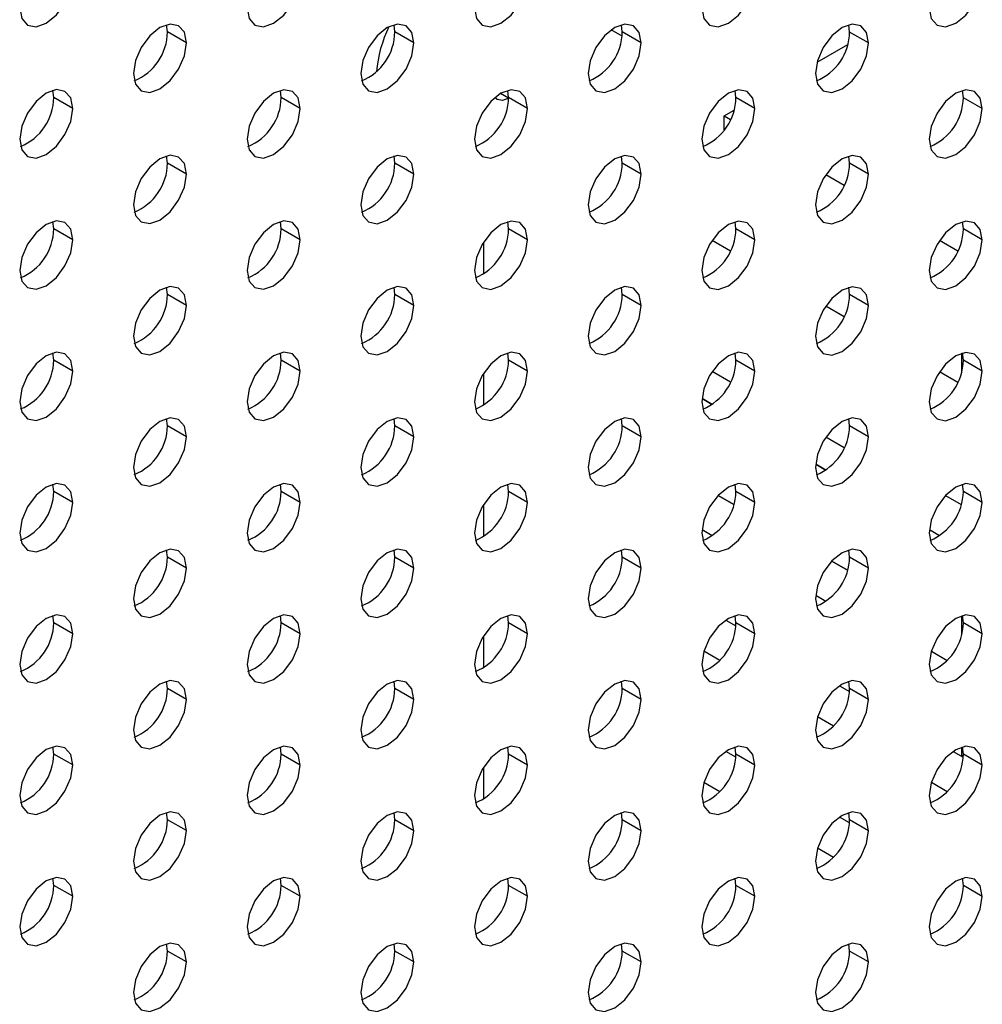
# Model space of a CAD drawing. Header units: millimetres. Extents: x 0 to 1118, y 0 to 864.
# Tile 362 of 397: x 1024.96 to 1028.55, y 701.1 to 704.77. Entities that reach past the tile are written whole.
import ezdxf

# ---------------------------------------------------------------- set-up
doc = ezdxf.new("R2010")
doc.units = ezdxf.units.MM

msp = doc.modelspace()

# ---------------------------------------------------------------- linework, layer by layer
at = {"color": 7, "linetype": 'Continuous', "lineweight": 25}
for p, q in [((1025.5093, 704.7268), (1025.5061, 704.7539)), ((1026.3578, 704.7267), (1026.3546, 704.7538)), ((1027.2055, 704.711), (1027.165, 704.7344)), ((1027.2064, 704.7266), (1027.2031, 704.7537)), ((1028.0549, 704.7265), (1028.0517, 704.7536)), ((1025.58, 704.686), (1025.5093, 704.7268)), ((1026.4286, 704.6859), (1026.3578, 704.7267)), ((1027.2771, 704.6858), (1027.2064, 704.7266)), ((1028.1256, 704.6857), (1028.0549, 704.7265)), ((1027.9336, 704.6138), (1028.0477, 704.6798)), ((1025.0851, 704.4819), (1025.0818, 704.509)), ((1025.1558, 704.441), (1025.0851, 704.4819)), ((1025.9336, 704.4818), (1025.9304, 704.5089)), ((1026.0043, 704.441), (1025.9336, 704.4818)), ((1026.7821, 704.4817), (1026.7789, 704.5088)), ((1026.8528, 704.4409), (1026.7821, 704.4817)), ((1027.6306, 704.4816), (1027.6274, 704.5087)), ((1027.7013, 704.4408), (1027.6306, 704.4816)), ((1028.4792, 704.4815), (1028.4759, 704.5086)), ((1028.5499, 704.4407), (1028.4792, 704.4815)), ((1027.5865, 704.4135), (1027.6235, 704.4348)), ((1027.5865, 704.3609), (1027.5865, 704.4135)), ((1027.5865, 704.4135), (1027.61, 704.3999)), ((1025.5093, 704.2369), (1025.5061, 704.2639)), ((1026.3578, 704.2368), (1026.3546, 704.2639)), ((1027.2064, 704.2367), (1027.2031, 704.2638)), ((1028.0549, 704.2366), (1028.0517, 704.2637)), ((1025.58, 704.196), (1025.5093, 704.2369)), ((1026.4286, 704.196), (1026.3578, 704.2368)), ((1027.2771, 704.1959), (1027.2064, 704.2367)), ((1028.1256, 704.1958), (1028.0549, 704.2366)), ((1027.9662, 704.1943), (1028.0343, 704.1549)), ((1025.0851, 703.9919), (1025.0818, 704.019)), ((1025.9336, 703.9919), (1025.9304, 704.0189)), ((1026.7821, 703.9918), (1026.7789, 704.0189)), ((1027.6306, 703.9917), (1027.6274, 704.0188)), ((1028.4792, 703.9916), (1028.4759, 704.0187)), ((1025.1558, 703.9511), (1025.0851, 703.9919)), ((1026.0043, 703.951), (1025.9336, 703.9919)), ((1026.8528, 703.951), (1026.7821, 703.9918)), ((1027.7013, 703.9509), (1027.6306, 703.9917)), ((1028.5499, 703.9508), (1028.4792, 703.9916)), ((1026.6884, 703.9419), (1026.6884, 703.8236)), ((1027.5419, 703.9493), (1027.61, 703.91)), ((1027.5419, 703.9493), (1027.61, 703.91)), ((1028.3905, 703.9493), (1028.4586, 703.91)), ((1027.5865, 703.9236), (1027.5865, 703.9236)), ((1025.5093, 703.7469), (1025.5061, 703.774)), ((1025.58, 703.7061), (1025.5093, 703.7469)), ((1026.3578, 703.7469), (1026.3546, 703.7739)), ((1026.4286, 703.706), (1026.3578, 703.7469)), ((1027.2064, 703.7468), (1027.2031, 703.7739)), ((1027.2771, 703.706), (1027.2064, 703.7468)), ((1028.0549, 703.7467), (1028.0517, 703.7738)), ((1028.1256, 703.7059), (1028.0549, 703.7467)), ((1027.9662, 703.7044), (1028.0343, 703.665)), ((1027.9662, 703.7044), (1028.0343, 703.665)), ((1025.0851, 703.502), (1025.0818, 703.5291)), ((1025.9336, 703.5019), (1025.9304, 703.529)), ((1026.7821, 703.5019), (1026.7789, 703.5289)), ((1027.6306, 703.5018), (1027.6274, 703.5289)), ((1028.4727, 703.5278), (1028.4727, 703.4573)), ((1028.4792, 703.5017), (1028.4759, 703.5288)), ((1025.1558, 703.4612), (1025.0851, 703.502)), ((1026.0043, 703.4611), (1025.9336, 703.5019)), ((1026.8528, 703.461), (1026.7821, 703.5019)), ((1027.7013, 703.461), (1027.6306, 703.5018)), ((1028.5499, 703.4609), (1028.4792, 703.5017)), ((1026.6884, 703.452), (1026.6884, 703.3336)), ((1027.61, 703.4201), (1027.5419, 703.4594)), ((1028.3904, 703.4594), (1028.4586, 703.42)), ((1028.3905, 703.4594), (1028.4586, 703.4201)), ((1027.5039, 703.3588), (1027.5419, 703.3369)), ((1027.5419, 703.3369), (1027.5039, 703.3588)), ((1025.5093, 703.257), (1025.5061, 703.2841)), ((1026.3578, 703.2569), (1026.3546, 703.284)), ((1027.2064, 703.2569), (1027.2031, 703.2839)), ((1028.0549, 703.2568), (1028.0517, 703.2839)), ((1025.58, 703.2162), (1025.5093, 703.257)), ((1026.4286, 703.2161), (1026.3578, 703.2569)), ((1027.2771, 703.216), (1027.2064, 703.2569)), ((1028.1256, 703.216), (1028.0549, 703.2568)), ((1028.0343, 703.1751), (1027.9662, 703.2144)), ((1027.9282, 703.1139), (1027.9663, 703.0919)), ((1027.9662, 703.0919), (1027.9282, 703.1139)), ((1025.0851, 703.0121), (1025.0818, 703.0392)), ((1025.1558, 702.9713), (1025.0851, 703.0121)), ((1025.9336, 703.012), (1025.9304, 703.0391)), ((1026.0043, 702.9712), (1025.9336, 703.012)), ((1026.7821, 703.0119), (1026.7789, 703.039)), ((1026.8528, 702.9711), (1026.7821, 703.0119)), ((1027.6306, 703.0118), (1027.6274, 703.0389)), ((1027.7013, 702.971), (1027.6306, 703.0118)), ((1028.4792, 703.0118), (1028.4759, 703.0389)), ((1028.5499, 702.9709), (1028.4792, 703.0118)), ((1027.5642, 702.9974), (1027.623, 702.9635)), ((1027.623, 702.9634), (1027.5642, 702.9974)), ((1027.5865, 702.9845), (1027.5865, 702.9846)), ((1028.4128, 702.9974), (1028.4716, 702.9635)), ((1026.6884, 702.962), (1026.6884, 702.8437)), ((1027.5419, 702.847), (1027.5039, 702.8689)), ((1028.3906, 702.8469), (1028.3524, 702.8689)), ((1028.3905, 702.8469), (1028.3524, 702.8689)), ((1025.5093, 702.7671), (1025.5061, 702.7942)), ((1026.3578, 702.767), (1026.3546, 702.7941)), ((1027.2064, 702.7669), (1027.2031, 702.794)), ((1028.0549, 702.7668), (1028.0517, 702.7939)), ((1025.58, 702.7263), (1025.5093, 702.7671)), ((1026.4286, 702.7262), (1026.3578, 702.767)), ((1027.2771, 702.7261), (1027.2064, 702.7669)), ((1028.0473, 702.7185), (1027.9885, 702.7524)), ((1027.9886, 702.7524), (1028.0473, 702.7185)), ((1028.1256, 702.726), (1028.0549, 702.7668)), ((1027.9663, 702.602), (1027.9282, 702.624)), ((1025.0851, 702.5222), (1025.0818, 702.5493)), ((1025.9336, 702.5221), (1025.9304, 702.5492)), ((1026.7821, 702.522), (1026.7789, 702.5491)), ((1027.5924, 702.532), (1027.6301, 702.5102)), ((1027.5925, 702.532), (1027.6301, 702.5102)), ((1027.6306, 702.5219), (1027.6274, 702.549)), ((1028.4727, 702.548), (1028.4727, 702.4774)), ((1028.4792, 702.5218), (1028.4759, 702.5489)), ((1025.1558, 702.4813), (1025.0851, 702.5222)), ((1026.0043, 702.4813), (1025.9336, 702.5221)), ((1026.8528, 702.4812), (1026.7821, 702.522)), ((1027.7013, 702.4811), (1027.6306, 702.5219)), ((1028.5499, 702.481), (1028.4792, 702.5218)), ((1026.6884, 702.4721), (1026.6884, 702.3538)), ((1027.5701, 702.3816), (1027.5111, 702.4156)), ((1028.3597, 702.4157), (1028.4187, 702.3816)), ((1028.3597, 702.4156), (1028.4187, 702.3816)), ((1025.5093, 702.2772), (1025.5061, 702.3043)), ((1025.58, 702.2363), (1025.5093, 702.2772)), ((1026.3578, 702.2771), (1026.3546, 702.3042)), ((1026.4286, 702.2363), (1026.3578, 702.2771)), ((1027.2064, 702.277), (1027.2031, 702.3041)), ((1027.2771, 702.2362), (1027.2064, 702.277)), ((1028.0168, 702.287), (1028.0544, 702.2653)), ((1028.0168, 702.287), (1028.0544, 702.2653)), ((1028.0549, 702.2769), (1028.0517, 702.304)), ((1028.1256, 702.2361), (1028.0549, 702.2769)), ((1027.9944, 702.1367), (1027.9354, 702.1707)), ((1025.0851, 702.0322), (1025.0818, 702.0593)), ((1025.9336, 702.0322), (1025.9304, 702.0592)), ((1026.7821, 702.0321), (1026.7789, 702.0592)), ((1027.6306, 702.032), (1027.6274, 702.0591)), ((1028.4727, 702.058), (1028.4727, 702.0238)), ((1028.4792, 702.0319), (1028.4759, 702.059)), ((1025.1558, 701.9914), (1025.0851, 702.0322)), ((1026.0043, 701.9913), (1025.9336, 702.0322)), ((1026.8528, 701.9913), (1026.7821, 702.0321)), ((1027.6301, 702.0203), (1027.5925, 702.0421)), ((1027.7013, 701.9912), (1027.6306, 702.032)), ((1028.4411, 702.042), (1028.4727, 702.0238)), ((1028.4411, 702.042), (1028.4787, 702.0203)), ((1028.4727, 702.0238), (1028.4791, 702.0275)), ((1028.5499, 701.9911), (1028.4792, 702.0319)), ((1026.6884, 701.9822), (1026.6884, 701.8639)), ((1027.5701, 701.8917), (1027.5111, 701.9257)), ((1028.4187, 701.8917), (1028.3597, 701.9257)), ((1025.5093, 701.7872), (1025.5061, 701.8143)), ((1026.3578, 701.7872), (1026.3546, 701.8142)), ((1027.2064, 701.7871), (1027.2031, 701.8142)), ((1028.0544, 701.7754), (1028.0168, 701.7971)), ((1028.0549, 701.787), (1028.0517, 701.8141)), ((1025.58, 701.7464), (1025.5093, 701.7872)), ((1026.4286, 701.7463), (1026.3578, 701.7872)), ((1027.2771, 701.7463), (1027.2064, 701.7871)), ((1028.1256, 701.7462), (1028.0549, 701.787)), ((1027.9944, 701.6467), (1027.9354, 701.6808)), ((1025.0851, 701.5423), (1025.0818, 701.5694)), ((1025.1558, 701.5015), (1025.0851, 701.5423)), ((1025.9336, 701.5422), (1025.9304, 701.5693)), ((1026.0043, 701.5014), (1025.9336, 701.5422)), ((1026.7821, 701.5422), (1026.7789, 701.5692)), ((1026.8528, 701.5013), (1026.7821, 701.5422)), ((1027.6306, 701.5421), (1027.6274, 701.5692)), ((1027.7013, 701.5013), (1027.6306, 701.5421)), ((1028.4792, 701.542), (1028.4759, 701.5691)), ((1028.5499, 701.5012), (1028.4792, 701.542)), ((1025.5093, 701.2973), (1025.5061, 701.3244)), ((1026.3578, 701.2972), (1026.3546, 701.3243)), ((1027.2064, 701.2972), (1027.2031, 701.3242)), ((1028.0549, 701.2971), (1028.0517, 701.3242)), ((1025.58, 701.2565), (1025.5093, 701.2973)), ((1026.4286, 701.2564), (1026.3578, 701.2972)), ((1027.2771, 701.2563), (1027.2064, 701.2972)), ((1028.1256, 701.2563), (1028.0549, 701.2971))]:
    msp.add_line(p, q, dxfattribs=at)
at = {"color": 8, "linetype": 'Continuous', "lineweight": 25}
msp.add_line((1026.7821, 704.4799), (1026.7522, 704.4971), dxfattribs=at)
at = {"color": 7, "linetype": 'Continuous', "lineweight": 25, "flags": 128}
for points in [[(1024.9578, 704.8167), (1024.9653, 704.7773), (1024.9868, 704.7526), (1025.0189, 704.7463), (1025.0568, 704.7595), (1025.0947, 704.7901), (1025.1268, 704.8334), (1025.1482, 704.8829), (1025.1558, 704.931)], [(1025.8063, 704.8166), (1025.8138, 704.7772), (1025.8353, 704.7525), (1025.8674, 704.7463), (1025.9053, 704.7594), (1025.9432, 704.79), (1025.9753, 704.8333), (1025.9968, 704.8828), (1026.0043, 704.9309)], [(1026.6548, 704.8165), (1026.6624, 704.7771), (1026.6838, 704.7524), (1026.7159, 704.7462), (1026.7538, 704.7593), (1026.7917, 704.7899), (1026.8238, 704.8332), (1026.8453, 704.8827), (1026.8528, 704.9308)], [(1027.5034, 704.8164), (1027.5109, 704.777), (1027.5324, 704.7523), (1027.5645, 704.7461), (1027.6024, 704.7593), (1027.6402, 704.7898), (1027.6724, 704.8332), (1027.6938, 704.8826), (1027.7013, 704.9307)], [(1028.3519, 704.8164), (1028.3594, 704.777), (1028.3809, 704.7523), (1028.413, 704.746), (1028.4509, 704.7592), (1028.4888, 704.7898), (1028.5209, 704.8331), (1028.5423, 704.8826), (1028.5499, 704.9306)], [(1025.58, 704.686), (1025.5725, 704.7254), (1025.551, 704.7501), (1025.5189, 704.7563), (1025.481, 704.7431), (1025.4431, 704.7126), (1025.411, 704.6692), (1025.3896, 704.6198), (1025.382, 704.5717)], [(1026.4286, 704.6859), (1026.421, 704.7253), (1026.3996, 704.75), (1026.3674, 704.7562), (1026.3296, 704.7431), (1026.2917, 704.7125), (1026.2596, 704.6692), (1026.2381, 704.6197), (1026.2306, 704.5716)], [(1027.2771, 704.6858), (1027.2695, 704.7252), (1027.2481, 704.7499), (1027.216, 704.7561), (1027.1781, 704.743), (1027.1402, 704.7124), (1027.1081, 704.6691), (1027.0866, 704.6196), (1027.0791, 704.5715)], [(1028.1256, 704.6857), (1028.1181, 704.7251), (1028.0966, 704.7498), (1028.0645, 704.7561), (1028.0266, 704.7429), (1027.9887, 704.7123), (1027.9566, 704.669), (1027.9352, 704.6195), (1027.9276, 704.5714)], [(1025.382, 704.5717), (1025.3896, 704.5323), (1025.411, 704.5076), (1025.4431, 704.5013), (1025.481, 704.5145), (1025.5189, 704.5451), (1025.551, 704.5884), (1025.5725, 704.6379), (1025.58, 704.686)], [(1026.2306, 704.5716), (1026.2381, 704.5322), (1026.2596, 704.5075), (1026.2917, 704.5013), (1026.3296, 704.5144), (1026.3674, 704.545), (1026.3996, 704.5883), (1026.421, 704.6378), (1026.4286, 704.6859)], [(1027.0791, 704.5715), (1027.0866, 704.5321), (1027.1081, 704.5074), (1027.1402, 704.5012), (1027.1781, 704.5143), (1027.216, 704.5449), (1027.2481, 704.5882), (1027.2695, 704.6377), (1027.2771, 704.6858)], [(1027.9276, 704.5714), (1027.9352, 704.532), (1027.9566, 704.5073), (1027.9887, 704.5011), (1028.0266, 704.5143), (1028.0645, 704.5448), (1028.0966, 704.5882), (1028.1181, 704.6376), (1028.1256, 704.6857)], [(1025.1558, 704.441), (1025.1482, 704.4804), (1025.1268, 704.5051), (1025.0947, 704.5114), (1025.0568, 704.4982), (1025.0189, 704.4676), (1024.9868, 704.4243), (1024.9653, 704.3748), (1024.9578, 704.3267)], [(1026.0043, 704.441), (1025.9968, 704.4804), (1025.9753, 704.5051), (1025.9432, 704.5113), (1025.9053, 704.4981), (1025.8674, 704.4676), (1025.8353, 704.4242), (1025.8138, 704.3748), (1025.8063, 704.3267)], [(1026.8528, 704.4409), (1026.8453, 704.4803), (1026.8238, 704.505), (1026.7917, 704.5112), (1026.7538, 704.498), (1026.7159, 704.4675), (1026.6838, 704.4242), (1026.6624, 704.3747), (1026.6548, 704.3266)], [(1026.7832, 704.4793), (1026.7595, 704.471), (1026.7394, 704.4749), (1026.7312, 704.482)], [(1027.7013, 704.4408), (1027.6938, 704.4802), (1027.6724, 704.5049), (1027.6402, 704.5111), (1027.6024, 704.498), (1027.5645, 704.4674), (1027.5324, 704.4241), (1027.5109, 704.3746), (1027.5034, 704.3265)], [(1028.5499, 704.4407), (1028.5423, 704.4801), (1028.5209, 704.5048), (1028.4888, 704.5111), (1028.4509, 704.4979), (1028.413, 704.4673), (1028.3809, 704.424), (1028.3594, 704.3745), (1028.3519, 704.3264)], [(1024.9578, 704.3267), (1024.9653, 704.2873), (1024.9868, 704.2626), (1025.0189, 704.2564), (1025.0568, 704.2696), (1025.0947, 704.3001), (1025.1268, 704.3435), (1025.1482, 704.3929), (1025.1558, 704.441)], [(1025.8063, 704.3267), (1025.8138, 704.2873), (1025.8353, 704.2626), (1025.8674, 704.2563), (1025.9053, 704.2695), (1025.9432, 704.3001), (1025.9753, 704.3434), (1025.9968, 704.3929), (1026.0043, 704.441)], [(1026.6548, 704.3266), (1026.6624, 704.2872), (1026.6838, 704.2625), (1026.7159, 704.2563), (1026.7538, 704.2694), (1026.7917, 704.3), (1026.8238, 704.3433), (1026.8453, 704.3928), (1026.8528, 704.4409)], [(1027.5034, 704.3265), (1027.5109, 704.2871), (1027.5324, 704.2624), (1027.5645, 704.2562), (1027.6024, 704.2693), (1027.6402, 704.2999), (1027.6724, 704.3432), (1027.6938, 704.3927), (1027.7013, 704.4408)], [(1028.3519, 704.3264), (1028.3594, 704.287), (1028.3809, 704.2623), (1028.413, 704.2561), (1028.4509, 704.2693), (1028.4888, 704.2998), (1028.5209, 704.3432), (1028.5423, 704.3926), (1028.5499, 704.4407)], [(1025.58, 704.196), (1025.5725, 704.2354), (1025.551, 704.2601), (1025.5189, 704.2664), (1025.481, 704.2532), (1025.4431, 704.2226), (1025.411, 704.1793), (1025.3896, 704.1298), (1025.382, 704.0817)], [(1026.4286, 704.196), (1026.421, 704.2354), (1026.3996, 704.2601), (1026.3674, 704.2663), (1026.3296, 704.2531), (1026.2917, 704.2226), (1026.2596, 704.1792), (1026.2381, 704.1298), (1026.2306, 704.0817)], [(1027.2771, 704.1959), (1027.2695, 704.2353), (1027.2481, 704.26), (1027.216, 704.2662), (1027.1781, 704.253), (1027.1402, 704.2225), (1027.1081, 704.1792), (1027.0866, 704.1297), (1027.0791, 704.0816)], [(1028.1256, 704.1958), (1028.1181, 704.2352), (1028.0966, 704.2599), (1028.0645, 704.2661), (1028.0266, 704.253), (1027.9887, 704.2224), (1027.9566, 704.1791), (1027.9352, 704.1296), (1027.9276, 704.0815)], [(1025.382, 704.0817), (1025.3896, 704.0423), (1025.411, 704.0176), (1025.4431, 704.0114), (1025.481, 704.0246), (1025.5189, 704.0551), (1025.551, 704.0985), (1025.5725, 704.1479), (1025.58, 704.196)], [(1026.2306, 704.0817), (1026.2381, 704.0423), (1026.2596, 704.0176), (1026.2917, 704.0113), (1026.3296, 704.0245), (1026.3674, 704.0551), (1026.3996, 704.0984), (1026.421, 704.1479), (1026.4286, 704.196)], [(1027.0791, 704.0816), (1027.0866, 704.0422), (1027.1081, 704.0175), (1027.1402, 704.0112), (1027.1781, 704.0244), (1027.216, 704.055), (1027.2481, 704.0983), (1027.2695, 704.1478), (1027.2771, 704.1959)], [(1027.9276, 704.0815), (1027.9352, 704.0421), (1027.9566, 704.0174), (1027.9887, 704.0112), (1028.0266, 704.0243), (1028.0645, 704.0549), (1028.0966, 704.0982), (1028.1181, 704.1477), (1028.1256, 704.1958)], [(1025.1558, 703.9511), (1025.1482, 703.9905), (1025.1268, 704.0152), (1025.0947, 704.0215), (1025.0568, 704.0083), (1025.0189, 703.9777), (1024.9868, 703.9344), (1024.9653, 703.8849), (1024.9578, 703.8368)], [(1026.0043, 703.951), (1025.9968, 703.9904), (1025.9753, 704.0151), (1025.9432, 704.0214), (1025.9053, 704.0082), (1025.8674, 703.9776), (1025.8353, 703.9343), (1025.8138, 703.8848), (1025.8063, 703.8367)], [(1026.8528, 703.951), (1026.8453, 703.9904), (1026.8238, 704.0151), (1026.7917, 704.0213), (1026.7538, 704.0081), (1026.7159, 703.9776), (1026.6838, 703.9342), (1026.6624, 703.8848), (1026.6548, 703.8367)], [(1027.7013, 703.9509), (1027.6938, 703.9903), (1027.6724, 704.015), (1027.6402, 704.0212), (1027.6024, 704.008), (1027.5645, 703.9775), (1027.5324, 703.9342), (1027.5109, 703.8847), (1027.5034, 703.8366)], [(1028.5499, 703.9508), (1028.5423, 703.9902), (1028.5209, 704.0149), (1028.4888, 704.0211), (1028.4509, 704.008), (1028.413, 703.9774), (1028.3809, 703.9341), (1028.3594, 703.8846), (1028.3519, 703.8365)], [(1024.9578, 703.8368), (1024.9653, 703.7974), (1024.9868, 703.7727), (1025.0189, 703.7665), (1025.0568, 703.7797), (1025.0947, 703.8102), (1025.1268, 703.8535), (1025.1482, 703.903), (1025.1558, 703.9511)], [(1025.8063, 703.8367), (1025.8138, 703.7973), (1025.8353, 703.7726), (1025.8674, 703.7664), (1025.9053, 703.7796), (1025.9432, 703.8101), (1025.9753, 703.8535), (1025.9968, 703.9029), (1026.0043, 703.951)], [(1026.6548, 703.8367), (1026.6624, 703.7973), (1026.6838, 703.7726), (1026.7159, 703.7663), (1026.7538, 703.7795), (1026.7917, 703.8101), (1026.8238, 703.8534), (1026.8453, 703.9029), (1026.8528, 703.951)], [(1027.5034, 703.8366), (1027.5109, 703.7972), (1027.5324, 703.7725), (1027.5645, 703.7662), (1027.6024, 703.7794), (1027.6402, 703.81), (1027.6724, 703.8533), (1027.6938, 703.9028), (1027.7013, 703.9509)], [(1028.3519, 703.8365), (1028.3594, 703.7971), (1028.3809, 703.7724), (1028.413, 703.7662), (1028.4509, 703.7793), (1028.4888, 703.8099), (1028.5209, 703.8532), (1028.5423, 703.9027), (1028.5499, 703.9508)], [(1025.58, 703.7061), (1025.5725, 703.7455), (1025.551, 703.7702), (1025.5189, 703.7765), (1025.481, 703.7633), (1025.4431, 703.7327), (1025.411, 703.6894), (1025.3896, 703.6399), (1025.382, 703.5918)], [(1026.4286, 703.706), (1026.421, 703.7454), (1026.3996, 703.7701), (1026.3674, 703.7764), (1026.3296, 703.7632), (1026.2917, 703.7326), (1026.2596, 703.6893), (1026.2381, 703.6398), (1026.2306, 703.5917)], [(1027.2771, 703.706), (1027.2695, 703.7454), (1027.2481, 703.7701), (1027.216, 703.7763), (1027.1781, 703.7631), (1027.1402, 703.7326), (1027.1081, 703.6892), (1027.0866, 703.6398), (1027.0791, 703.5917)], [(1028.1256, 703.7059), (1028.1181, 703.7453), (1028.0966, 703.77), (1028.0645, 703.7762), (1028.0266, 703.763), (1027.9887, 703.7325), (1027.9566, 703.6892), (1027.9352, 703.6397), (1027.9276, 703.5916)], [(1025.382, 703.5918), (1025.3896, 703.5524), (1025.411, 703.5277), (1025.4431, 703.5215), (1025.481, 703.5347), (1025.5189, 703.5652), (1025.551, 703.6085), (1025.5725, 703.658), (1025.58, 703.7061)], [(1026.2306, 703.5917), (1026.2381, 703.5523), (1026.2596, 703.5276), (1026.2917, 703.5214), (1026.3296, 703.5346), (1026.3674, 703.5651), (1026.3996, 703.6085), (1026.421, 703.6579), (1026.4286, 703.706)], [(1027.0791, 703.5917), (1027.0866, 703.5523), (1027.1081, 703.5276), (1027.1402, 703.5213), (1027.1781, 703.5345), (1027.216, 703.5651), (1027.2481, 703.6084), (1027.2695, 703.6579), (1027.2771, 703.706)], [(1027.9276, 703.5916), (1027.9352, 703.5522), (1027.9566, 703.5275), (1027.9887, 703.5212), (1028.0266, 703.5344), (1028.0645, 703.565), (1028.0966, 703.6083), (1028.1181, 703.6578), (1028.1256, 703.7059)], [(1025.1558, 703.4612), (1025.1482, 703.5006), (1025.1268, 703.5253), (1025.0947, 703.5315), (1025.0568, 703.5184), (1025.0189, 703.4878), (1024.9868, 703.4445), (1024.9653, 703.395), (1024.9578, 703.3469)], [(1026.0043, 703.4611), (1025.9968, 703.5005), (1025.9753, 703.5252), (1025.9432, 703.5314), (1025.9053, 703.5183), (1025.8674, 703.4877), (1025.8353, 703.4444), (1025.8138, 703.3949), (1025.8063, 703.3468)], [(1026.8528, 703.461), (1026.8453, 703.5004), (1026.8238, 703.5251), (1026.7917, 703.5314), (1026.7538, 703.5182), (1026.7159, 703.4876), (1026.6838, 703.4443), (1026.6624, 703.3948), (1026.6548, 703.3467)], [(1027.7013, 703.461), (1027.6938, 703.5004), (1027.6724, 703.525), (1027.6402, 703.5313), (1027.6024, 703.5181), (1027.5645, 703.4875), (1027.5324, 703.4442), (1027.5109, 703.3948), (1027.5034, 703.3467)], [(1028.5499, 703.4609), (1028.5423, 703.5003), (1028.5209, 703.525), (1028.4888, 703.5312), (1028.4509, 703.518), (1028.413, 703.4875), (1028.3809, 703.4441), (1028.3594, 703.3947), (1028.3519, 703.3466)], [(1024.9578, 703.3469), (1024.9653, 703.3075), (1024.9868, 703.2828), (1025.0189, 703.2766), (1025.0568, 703.2897), (1025.0947, 703.3203), (1025.1268, 703.3636), (1025.1482, 703.4131), (1025.1558, 703.4612)], [(1025.8063, 703.3468), (1025.8138, 703.3074), (1025.8353, 703.2827), (1025.8674, 703.2765), (1025.9053, 703.2896), (1025.9432, 703.3202), (1025.9753, 703.3635), (1025.9968, 703.413), (1026.0043, 703.4611)], [(1026.6548, 703.3467), (1026.6624, 703.3073), (1026.6838, 703.2826), (1026.7159, 703.2764), (1026.7538, 703.2896), (1026.7917, 703.3201), (1026.8238, 703.3635), (1026.8453, 703.4129), (1026.8528, 703.461)], [(1027.5034, 703.3467), (1027.5109, 703.3073), (1027.5324, 703.2826), (1027.5645, 703.2763), (1027.6024, 703.2895), (1027.6402, 703.3201), (1027.6724, 703.3634), (1027.6938, 703.4129), (1027.7013, 703.461)], [(1028.3519, 703.3466), (1028.3594, 703.3072), (1028.3809, 703.2825), (1028.413, 703.2762), (1028.4509, 703.2894), (1028.4888, 703.32), (1028.5209, 703.3633), (1028.5423, 703.4128), (1028.5499, 703.4609)], [(1025.58, 703.2162), (1025.5725, 703.2556), (1025.551, 703.2803), (1025.5189, 703.2865), (1025.481, 703.2734), (1025.4431, 703.2428), (1025.411, 703.1995), (1025.3896, 703.15), (1025.382, 703.1019)], [(1026.4286, 703.2161), (1026.421, 703.2555), (1026.3996, 703.2802), (1026.3674, 703.2864), (1026.3296, 703.2733), (1026.2917, 703.2427), (1026.2596, 703.1994), (1026.2381, 703.1499), (1026.2306, 703.1018)], [(1027.2771, 703.216), (1027.2695, 703.2554), (1027.2481, 703.2801), (1027.216, 703.2864), (1027.1781, 703.2732), (1027.1402, 703.2426), (1027.1081, 703.1993), (1027.0866, 703.1498), (1027.0791, 703.1017)], [(1028.1256, 703.216), (1028.1181, 703.2553), (1028.0966, 703.28), (1028.0645, 703.2863), (1028.0266, 703.2731), (1027.9887, 703.2425), (1027.9566, 703.1992), (1027.9352, 703.1498), (1027.9276, 703.1017)], [(1025.382, 703.1019), (1025.3896, 703.0625), (1025.411, 703.0378), (1025.4431, 703.0316), (1025.481, 703.0447), (1025.5189, 703.0753), (1025.551, 703.1186), (1025.5725, 703.1681), (1025.58, 703.2162)], [(1026.2306, 703.1018), (1026.2381, 703.0624), (1026.2596, 703.0377), (1026.2917, 703.0315), (1026.3296, 703.0446), (1026.3674, 703.0752), (1026.3996, 703.1185), (1026.421, 703.168), (1026.4286, 703.2161)], [(1027.0791, 703.1017), (1027.0866, 703.0623), (1027.1081, 703.0376), (1027.1402, 703.0314), (1027.1781, 703.0446), (1027.216, 703.0751), (1027.2481, 703.1185), (1027.2695, 703.1679), (1027.2771, 703.216)], [(1027.9276, 703.1017), (1027.9352, 703.0623), (1027.9566, 703.0376), (1027.9887, 703.0313), (1028.0266, 703.0445), (1028.0645, 703.0751), (1028.0966, 703.1184), (1028.1181, 703.1679), (1028.1256, 703.216)], [(1025.1558, 702.9713), (1025.1482, 703.0107), (1025.1268, 703.0354), (1025.0947, 703.0416), (1025.0568, 703.0284), (1025.0189, 702.9979), (1024.9868, 702.9545), (1024.9653, 702.9051), (1024.9578, 702.857)], [(1026.0043, 702.9712), (1025.9968, 703.0106), (1025.9753, 703.0353), (1025.9432, 703.0415), (1025.9053, 703.0284), (1025.8674, 702.9978), (1025.8353, 702.9545), (1025.8138, 702.905), (1025.8063, 702.8569)], [(1026.8528, 702.9711), (1026.8453, 703.0105), (1026.8238, 703.0352), (1026.7917, 703.0414), (1026.7538, 703.0283), (1026.7159, 702.9977), (1026.6838, 702.9544), (1026.6624, 702.9049), (1026.6548, 702.8568)], [(1027.7013, 702.971), (1027.6938, 703.0104), (1027.6724, 703.0351), (1027.6402, 703.0414), (1027.6024, 703.0282), (1027.5645, 702.9976), (1027.5324, 702.9543), (1027.5109, 702.9048), (1027.5034, 702.8567)], [(1028.5499, 702.9709), (1028.5423, 703.0103), (1028.5209, 703.035), (1028.4888, 703.0413), (1028.4509, 703.0281), (1028.413, 702.9975), (1028.3809, 702.9542), (1028.3594, 702.9047), (1028.3519, 702.8567)], [(1024.9578, 702.857), (1024.9653, 702.8176), (1024.9868, 702.7929), (1025.0189, 702.7866), (1025.0568, 702.7998), (1025.0947, 702.8304), (1025.1268, 702.8737), (1025.1482, 702.9232), (1025.1558, 702.9713)], [(1025.8063, 702.8569), (1025.8138, 702.8175), (1025.8353, 702.7928), (1025.8674, 702.7866), (1025.9053, 702.7997), (1025.9432, 702.8303), (1025.9753, 702.8736), (1025.9968, 702.9231), (1026.0043, 702.9712)], [(1026.6548, 702.8568), (1026.6624, 702.8174), (1026.6838, 702.7927), (1026.7159, 702.7865), (1026.7538, 702.7996), (1026.7917, 702.8302), (1026.8238, 702.8735), (1026.8453, 702.923), (1026.8528, 702.9711)], [(1027.5034, 702.8567), (1027.5109, 702.8173), (1027.5324, 702.7926), (1027.5645, 702.7864), (1027.6024, 702.7996), (1027.6402, 702.8301), (1027.6724, 702.8735), (1027.6938, 702.9229), (1027.7013, 702.971)], [(1028.3519, 702.8567), (1028.3594, 702.8173), (1028.3809, 702.7926), (1028.413, 702.7863), (1028.4509, 702.7995), (1028.4888, 702.8301), (1028.5209, 702.8734), (1028.5423, 702.9229), (1028.5499, 702.9709)], [(1025.58, 702.7263), (1025.5725, 702.7657), (1025.551, 702.7904), (1025.5189, 702.7966), (1025.481, 702.7834), (1025.4431, 702.7529), (1025.411, 702.7095), (1025.3896, 702.6601), (1025.382, 702.612)], [(1026.4286, 702.7262), (1026.421, 702.7656), (1026.3996, 702.7903), (1026.3674, 702.7965), (1026.3296, 702.7834), (1026.2917, 702.7528), (1026.2596, 702.7095), (1026.2381, 702.66), (1026.2306, 702.6119)], [(1027.2771, 702.7261), (1027.2695, 702.7655), (1027.2481, 702.7902), (1027.216, 702.7964), (1027.1781, 702.7833), (1027.1402, 702.7527), (1027.1081, 702.7094), (1027.0866, 702.6599), (1027.0791, 702.6118)], [(1028.1256, 702.726), (1028.1181, 702.7654), (1028.0966, 702.7901), (1028.0645, 702.7964), (1028.0266, 702.7832), (1027.9887, 702.7526), (1027.9566, 702.7093), (1027.9352, 702.6598), (1027.9276, 702.6117)], [(1025.382, 702.612), (1025.3896, 702.5726), (1025.411, 702.5479), (1025.4431, 702.5416), (1025.481, 702.5548), (1025.5189, 702.5854), (1025.551, 702.6287), (1025.5725, 702.6782), (1025.58, 702.7263)], [(1026.2306, 702.6119), (1026.2381, 702.5725), (1026.2596, 702.5478), (1026.2917, 702.5416), (1026.3296, 702.5547), (1026.3674, 702.5853), (1026.3996, 702.6286), (1026.421, 702.6781), (1026.4286, 702.7262)], [(1027.0791, 702.6118), (1027.0866, 702.5724), (1027.1081, 702.5477), (1027.1402, 702.5415), (1027.1781, 702.5546), (1027.216, 702.5852), (1027.2481, 702.6285), (1027.2695, 702.678), (1027.2771, 702.7261)], [(1027.9276, 702.6117), (1027.9352, 702.5723), (1027.9566, 702.5476), (1027.9887, 702.5414), (1028.0266, 702.5546), (1028.0645, 702.5851), (1028.0966, 702.6285), (1028.1181, 702.6779), (1028.1256, 702.726)], [(1025.1558, 702.4813), (1025.1482, 702.5207), (1025.1268, 702.5454), (1025.0947, 702.5517), (1025.0568, 702.5385), (1025.0189, 702.5079), (1024.9868, 702.4646), (1024.9653, 702.4151), (1024.9578, 702.367)], [(1026.0043, 702.4813), (1025.9968, 702.5207), (1025.9753, 702.5454), (1025.9432, 702.5516), (1025.9053, 702.5384), (1025.8674, 702.5079), (1025.8353, 702.4645), (1025.8138, 702.4151), (1025.8063, 702.367)], [(1026.8528, 702.4812), (1026.8453, 702.5206), (1026.8238, 702.5453), (1026.7917, 702.5515), (1026.7538, 702.5384), (1026.7159, 702.5078), (1026.6838, 702.4645), (1026.6624, 702.415), (1026.6548, 702.3669)], [(1027.7013, 702.4811), (1027.6938, 702.5205), (1027.6724, 702.5452), (1027.6402, 702.5514), (1027.6024, 702.5383), (1027.5645, 702.5077), (1027.5324, 702.4644), (1027.5109, 702.4149), (1027.5034, 702.3668)], [(1028.5499, 702.481), (1028.5423, 702.5204), (1028.5209, 702.5451), (1028.4888, 702.5514), (1028.4509, 702.5382), (1028.413, 702.5076), (1028.3809, 702.4643), (1028.3594, 702.4148), (1028.3519, 702.3667)], [(1024.9578, 702.367), (1024.9653, 702.3276), (1024.9868, 702.303), (1025.0189, 702.2967), (1025.0568, 702.3099), (1025.0947, 702.3405), (1025.1268, 702.3838), (1025.1482, 702.4332), (1025.1558, 702.4813)], [(1025.8063, 702.367), (1025.8138, 702.3276), (1025.8353, 702.3029), (1025.8674, 702.2966), (1025.9053, 702.3098), (1025.9432, 702.3404), (1025.9753, 702.3837), (1025.9968, 702.4332), (1026.0043, 702.4813)], [(1026.6548, 702.3669), (1026.6624, 702.3275), (1026.6838, 702.3028), (1026.7159, 702.2966), (1026.7538, 702.3097), (1026.7917, 702.3403), (1026.8238, 702.3836), (1026.8453, 702.4331), (1026.8528, 702.4812)], [(1027.5034, 702.3668), (1027.5109, 702.3274), (1027.5324, 702.3027), (1027.5645, 702.2965), (1027.6024, 702.3096), (1027.6402, 702.3402), (1027.6724, 702.3835), (1027.6938, 702.433), (1027.7013, 702.4811)], [(1028.3519, 702.3667), (1028.3594, 702.3273), (1028.3809, 702.3026), (1028.413, 702.2964), (1028.4509, 702.3096), (1028.4888, 702.3401), (1028.5209, 702.3835), (1028.5423, 702.4329), (1028.5499, 702.481)], [(1025.58, 702.2363), (1025.5725, 702.2757), (1025.551, 702.3004), (1025.5189, 702.3067), (1025.481, 702.2935), (1025.4431, 702.2629), (1025.411, 702.2196), (1025.3896, 702.1701), (1025.382, 702.122)], [(1026.4286, 702.2363), (1026.421, 702.2757), (1026.3996, 702.3004), (1026.3674, 702.3066), (1026.3296, 702.2934), (1026.2917, 702.2629), (1026.2596, 702.2195), (1026.2381, 702.1701), (1026.2306, 702.122)], [(1027.2771, 702.2362), (1027.2695, 702.2756), (1027.2481, 702.3003), (1027.216, 702.3065), (1027.1781, 702.2933), (1027.1402, 702.2628), (1027.1081, 702.2195), (1027.0866, 702.17), (1027.0791, 702.1219)], [(1028.1256, 702.2361), (1028.1181, 702.2755), (1028.0966, 702.3002), (1028.0645, 702.3064), (1028.0266, 702.2933), (1027.9887, 702.2627), (1027.9566, 702.2194), (1027.9352, 702.1699), (1027.9276, 702.1218)], [(1025.382, 702.122), (1025.3896, 702.0826), (1025.411, 702.0579), (1025.4431, 702.0517), (1025.481, 702.0649), (1025.5189, 702.0954), (1025.551, 702.1388), (1025.5725, 702.1882), (1025.58, 702.2363)], [(1026.2306, 702.122), (1026.2381, 702.0826), (1026.2596, 702.0579), (1026.2917, 702.0516), (1026.3296, 702.0648), (1026.3674, 702.0954), (1026.3996, 702.1387), (1026.421, 702.1882), (1026.4286, 702.2363)], [(1027.0791, 702.1219), (1027.0866, 702.0825), (1027.1081, 702.0578), (1027.1402, 702.0516), (1027.1781, 702.0647), (1027.216, 702.0953), (1027.2481, 702.1386), (1027.2695, 702.1881), (1027.2771, 702.2362)], [(1027.9276, 702.1218), (1027.9352, 702.0824), (1027.9566, 702.0577), (1027.9887, 702.0515), (1028.0266, 702.0646), (1028.0645, 702.0952), (1028.0966, 702.1385), (1028.1181, 702.188), (1028.1256, 702.2361)], [(1025.1558, 701.9914), (1025.1482, 702.0308), (1025.1268, 702.0555), (1025.0947, 702.0618), (1025.0568, 702.0486), (1025.0189, 702.018), (1024.9868, 701.9747), (1024.9653, 701.9252), (1024.9578, 701.8771)], [(1026.0043, 701.9913), (1025.9968, 702.0307), (1025.9753, 702.0554), (1025.9432, 702.0617), (1025.9053, 702.0485), (1025.8674, 702.0179), (1025.8353, 701.9746), (1025.8138, 701.9251), (1025.8063, 701.877)], [(1026.8528, 701.9913), (1026.8453, 702.0307), (1026.8238, 702.0554), (1026.7917, 702.0616), (1026.7538, 702.0484), (1026.7159, 702.0179), (1026.6838, 701.9745), (1026.6624, 701.9251), (1026.6548, 701.877)], [(1027.7013, 701.9912), (1027.6938, 702.0306), (1027.6724, 702.0553), (1027.6402, 702.0615), (1027.6024, 702.0483), (1027.5645, 702.0178), (1027.5324, 701.9745), (1027.5109, 701.925), (1027.5034, 701.8769)], [(1028.5499, 701.9911), (1028.5423, 702.0305), (1028.5209, 702.0552), (1028.4888, 702.0614), (1028.4509, 702.0483), (1028.413, 702.0177), (1028.3809, 701.9744), (1028.3594, 701.9249), (1028.3519, 701.8768)], [(1024.9578, 701.8771), (1024.9653, 701.8377), (1024.9868, 701.813), (1025.0189, 701.8068), (1025.0568, 701.82), (1025.0947, 701.8505), (1025.1268, 701.8938), (1025.1482, 701.9433), (1025.1558, 701.9914)], [(1025.8063, 701.877), (1025.8138, 701.8376), (1025.8353, 701.8129), (1025.8674, 701.8067), (1025.9053, 701.8199), (1025.9432, 701.8504), (1025.9753, 701.8938), (1025.9968, 701.9432), (1026.0043, 701.9913)], [(1026.6548, 701.877), (1026.6624, 701.8376), (1026.6838, 701.8129), (1026.7159, 701.8066), (1026.7538, 701.8198), (1026.7917, 701.8504), (1026.8238, 701.8937), (1026.8453, 701.9432), (1026.8528, 701.9913)], [(1027.5034, 701.8769), (1027.5109, 701.8375), (1027.5324, 701.8128), (1027.5645, 701.8065), (1027.6024, 701.8197), (1027.6402, 701.8503), (1027.6724, 701.8936), (1027.6938, 701.9431), (1027.7013, 701.9912)], [(1028.3519, 701.8768), (1028.3594, 701.8374), (1028.3809, 701.8127), (1028.413, 701.8065), (1028.4509, 701.8196), (1028.4888, 701.8502), (1028.5209, 701.8935), (1028.5423, 701.943), (1028.5499, 701.9911)], [(1025.58, 701.7464), (1025.5725, 701.7858), (1025.551, 701.8105), (1025.5189, 701.8168), (1025.481, 701.8036), (1025.4431, 701.773), (1025.411, 701.7297), (1025.3896, 701.6802), (1025.382, 701.6321)], [(1026.4286, 701.7463), (1026.421, 701.7857), (1026.3996, 701.8104), (1026.3674, 701.8167), (1026.3296, 701.8035), (1026.2917, 701.7729), (1026.2596, 701.7296), (1026.2381, 701.6801), (1026.2306, 701.632)], [(1027.2771, 701.7463), (1027.2695, 701.7857), (1027.2481, 701.8104), (1027.216, 701.8166), (1027.1781, 701.8034), (1027.1402, 701.7729), (1027.1081, 701.7295), (1027.0866, 701.6801), (1027.0791, 701.632)], [(1028.1256, 701.7462), (1028.1181, 701.7856), (1028.0966, 701.8103), (1028.0645, 701.8165), (1028.0266, 701.8033), (1027.9887, 701.7728), (1027.9566, 701.7295), (1027.9352, 701.68), (1027.9276, 701.6319)], [(1025.382, 701.6321), (1025.3896, 701.5927), (1025.411, 701.568), (1025.4431, 701.5618), (1025.481, 701.575), (1025.5189, 701.6055), (1025.551, 701.6488), (1025.5725, 701.6983), (1025.58, 701.7464)], [(1026.2306, 701.632), (1026.2381, 701.5926), (1026.2596, 701.5679), (1026.2917, 701.5617), (1026.3296, 701.5749), (1026.3674, 701.6054), (1026.3996, 701.6488), (1026.421, 701.6982), (1026.4286, 701.7463)], [(1027.0791, 701.632), (1027.0866, 701.5926), (1027.1081, 701.5679), (1027.1402, 701.5616), (1027.1781, 701.5748), (1027.216, 701.6054), (1027.2481, 701.6487), (1027.2695, 701.6982), (1027.2771, 701.7463)], [(1027.9276, 701.6319), (1027.9352, 701.5925), (1027.9566, 701.5678), (1027.9887, 701.5615), (1028.0266, 701.5747), (1028.0645, 701.6053), (1028.0966, 701.6486), (1028.1181, 701.6981), (1028.1256, 701.7462)], [(1025.1558, 701.5015), (1025.1482, 701.5409), (1025.1268, 701.5656), (1025.0947, 701.5718), (1025.0568, 701.5587), (1025.0189, 701.5281), (1024.9868, 701.4848), (1024.9653, 701.4353), (1024.9578, 701.3872)], [(1026.0043, 701.5014), (1025.9968, 701.5408), (1025.9753, 701.5655), (1025.9432, 701.5718), (1025.9053, 701.5586), (1025.8674, 701.528), (1025.8353, 701.4847), (1025.8138, 701.4352), (1025.8063, 701.3871)], [(1026.8528, 701.5013), (1026.8453, 701.5407), (1026.8238, 701.5654), (1026.7917, 701.5717), (1026.7538, 701.5585), (1026.7159, 701.5279), (1026.6838, 701.4846), (1026.6624, 701.4351), (1026.6548, 701.387)], [(1027.7013, 701.5013), (1027.6938, 701.5407), (1027.6724, 701.5654), (1027.6402, 701.5716), (1027.6024, 701.5584), (1027.5645, 701.5279), (1027.5324, 701.4845), (1027.5109, 701.4351), (1027.5034, 701.387)], [(1028.5499, 701.5012), (1028.5423, 701.5406), (1028.5209, 701.5653), (1028.4888, 701.5715), (1028.4509, 701.5583), (1028.413, 701.5278), (1028.3809, 701.4845), (1028.3594, 701.435), (1028.3519, 701.3869)], [(1024.9578, 701.3872), (1024.9653, 701.3478), (1024.9868, 701.3231), (1025.0189, 701.3169), (1025.0568, 701.33), (1025.0947, 701.3606), (1025.1268, 701.4039), (1025.1482, 701.4534), (1025.1558, 701.5015)], [(1025.8063, 701.3871), (1025.8138, 701.3477), (1025.8353, 701.323), (1025.8674, 701.3168), (1025.9053, 701.33), (1025.9432, 701.3605), (1025.9753, 701.4038), (1025.9968, 701.4533), (1026.0043, 701.5014)], [(1026.6548, 701.387), (1026.6624, 701.3476), (1026.6838, 701.3229), (1026.7159, 701.3167), (1026.7538, 701.3299), (1026.7917, 701.3604), (1026.8238, 701.4038), (1026.8453, 701.4532), (1026.8528, 701.5013)], [(1027.5034, 701.387), (1027.5109, 701.3476), (1027.5324, 701.3229), (1027.5645, 701.3166), (1027.6024, 701.3298), (1027.6402, 701.3604), (1027.6724, 701.4037), (1027.6938, 701.4532), (1027.7013, 701.5013)], [(1028.3519, 701.3869), (1028.3594, 701.3475), (1028.3809, 701.3228), (1028.413, 701.3165), (1028.4509, 701.3297), (1028.4888, 701.3603), (1028.5209, 701.4036), (1028.5423, 701.4531), (1028.5499, 701.5012)], [(1025.58, 701.2565), (1025.5725, 701.2959), (1025.551, 701.3206), (1025.5189, 701.3268), (1025.481, 701.3137), (1025.4431, 701.2831), (1025.411, 701.2398), (1025.3896, 701.1903), (1025.382, 701.1422)], [(1026.4286, 701.2564), (1026.421, 701.2958), (1026.3996, 701.3205), (1026.3674, 701.3267), (1026.3296, 701.3136), (1026.2917, 701.283), (1026.2596, 701.2397), (1026.2381, 701.1902), (1026.2306, 701.1421)], [(1027.2771, 701.2563), (1027.2695, 701.2957), (1027.2481, 701.3204), (1027.216, 701.3267), (1027.1781, 701.3135), (1027.1402, 701.2829), (1027.1081, 701.2396), (1027.0866, 701.1901), (1027.0791, 701.142)], [(1028.1256, 701.2563), (1028.1181, 701.2957), (1028.0966, 701.3203), (1028.0645, 701.3266), (1028.0266, 701.3134), (1027.9887, 701.2828), (1027.9566, 701.2395), (1027.9352, 701.1901), (1027.9276, 701.142)], [(1025.382, 701.1422), (1025.3896, 701.1028), (1025.411, 701.0781), (1025.4431, 701.0719), (1025.481, 701.085), (1025.5189, 701.1156), (1025.551, 701.1589), (1025.5725, 701.2084), (1025.58, 701.2565)], [(1026.2306, 701.1421), (1026.2381, 701.1027), (1026.2596, 701.078), (1026.2917, 701.0718), (1026.3296, 701.0849), (1026.3674, 701.1155), (1026.3996, 701.1588), (1026.421, 701.2083), (1026.4286, 701.2564)], [(1027.0791, 701.142), (1027.0866, 701.1026), (1027.1081, 701.0779), (1027.1402, 701.0717), (1027.1781, 701.0849), (1027.216, 701.1154), (1027.2481, 701.1588), (1027.2695, 701.2082), (1027.2771, 701.2563)], [(1027.9276, 701.142), (1027.9352, 701.1026), (1027.9566, 701.0779), (1027.9887, 701.0716), (1028.0266, 701.0848), (1028.0645, 701.1154), (1028.0966, 701.1587), (1028.1181, 701.2082), (1028.1256, 701.2563)]]:
    msp.add_lwpolyline(points, dxfattribs=at)
at = {"color": 7, "linetype": 'Continuous', "lineweight": 25}
for centre, radius, start, end in [((1026.7701, 704.5361), 0.4827, 154.1824, 174.9804), ((1025.3092, 704.7297), 0.2001, 292.337, 359.1667), ((1026.1577, 704.7296), 0.2001, 292.337, 359.1667), ((1027.0063, 704.7295), 0.2001, 292.337, 359.1667), ((1027.8548, 704.7295), 0.2001, 292.337, 359.1667), ((1024.8849, 704.4848), 0.2001, 292.337, 359.1667), ((1025.7335, 704.4847), 0.2001, 292.337, 359.1667), ((1026.582, 704.4846), 0.2001, 292.337, 359.1667), ((1027.4305, 704.4845), 0.2001, 292.337, 359.1667), ((1028.2791, 704.4845), 0.2001, 292.337, 359.1667), ((1025.3092, 704.2398), 0.2001, 292.337, 359.1667), ((1026.1577, 704.2397), 0.2001, 292.337, 359.1667), ((1027.0063, 704.2396), 0.2001, 292.337, 359.1667), ((1027.8548, 704.2395), 0.2001, 292.337, 359.1667), ((1024.8849, 703.9948), 0.2001, 292.337, 359.1667), ((1025.7335, 703.9948), 0.2001, 292.337, 359.1667), ((1026.582, 703.9947), 0.2001, 292.337, 359.1667), ((1027.4305, 703.9946), 0.2001, 292.337, 359.1667), ((1028.2791, 703.9945), 0.2001, 292.337, 359.1667), ((1025.3092, 703.7498), 0.2001, 292.337, 359.1667), ((1026.1577, 703.7498), 0.2001, 292.337, 359.1667), ((1027.0063, 703.7497), 0.2001, 292.337, 359.1667), ((1027.8548, 703.7496), 0.2001, 292.337, 359.1667), ((1024.8849, 703.5049), 0.2001, 292.337, 359.1667), ((1025.7335, 703.5048), 0.2001, 292.337, 359.1667), ((1026.582, 703.5048), 0.2001, 292.337, 359.1667), ((1027.4305, 703.5047), 0.2001, 292.337, 359.1667), ((1028.2791, 703.5046), 0.2001, 292.337, 359.1667), ((1025.3092, 703.2599), 0.2001, 292.337, 359.1667), ((1026.1577, 703.2598), 0.2001, 292.337, 359.1667), ((1027.0063, 703.2598), 0.2001, 292.337, 359.1667), ((1027.8548, 703.2597), 0.2001, 292.337, 359.1667), ((1024.8849, 703.015), 0.2001, 292.337, 359.1667), ((1025.7335, 703.0149), 0.2001, 292.337, 359.1667), ((1026.582, 703.0148), 0.2001, 292.337, 359.1667), ((1027.4305, 703.0148), 0.2001, 292.337, 359.1667), ((1028.2791, 703.0147), 0.2001, 292.337, 359.1667), ((1025.3092, 702.77), 0.2001, 292.337, 359.1667), ((1026.1577, 702.7699), 0.2001, 292.337, 359.1667), ((1027.0063, 702.7698), 0.2001, 292.337, 359.1667), ((1027.8548, 702.7698), 0.2001, 292.337, 359.1667), ((1024.8849, 702.5251), 0.2001, 292.337, 359.1667), ((1025.7335, 702.525), 0.2001, 292.337, 359.1667), ((1026.582, 702.5249), 0.2001, 292.337, 359.1667), ((1027.4305, 702.5248), 0.2001, 292.337, 359.1667), ((1028.2791, 702.5248), 0.2001, 292.337, 359.1667), ((1025.3092, 702.2801), 0.2001, 292.337, 359.1667), ((1026.1577, 702.28), 0.2001, 292.337, 359.1667), ((1027.0063, 702.2799), 0.2001, 292.337, 359.1667), ((1027.8548, 702.2798), 0.2001, 292.337, 359.1667), ((1024.8849, 702.0352), 0.2001, 292.337, 359.1667), ((1025.7335, 702.0351), 0.2001, 292.337, 359.1667), ((1026.582, 702.035), 0.2001, 292.337, 359.1667), ((1027.4305, 702.0349), 0.2001, 292.337, 359.1667), ((1028.2791, 702.0348), 0.2001, 292.337, 359.1667), ((1025.3092, 701.7901), 0.2001, 292.337, 359.1667), ((1026.1577, 701.7901), 0.2001, 292.337, 359.1667), ((1027.0063, 701.79), 0.2001, 292.337, 359.1667), ((1027.8548, 701.7899), 0.2001, 292.337, 359.1667), ((1024.8849, 701.5452), 0.2001, 292.337, 359.1667), ((1025.7335, 701.5451), 0.2001, 292.337, 359.1667), ((1026.582, 701.5451), 0.2001, 292.337, 359.1667), ((1027.4305, 701.545), 0.2001, 292.337, 359.1667), ((1028.2791, 701.5449), 0.2001, 292.337, 359.1667), ((1025.3092, 701.3002), 0.2001, 292.337, 359.1667), ((1026.1577, 701.3001), 0.2001, 292.337, 359.1667), ((1027.0063, 701.3001), 0.2001, 292.337, 359.1667), ((1027.8548, 701.3), 0.2001, 292.337, 359.1667)]:
    msp.add_arc(centre, radius, start, end, dxfattribs=at)

doc.saveas('drawing.dxf')
